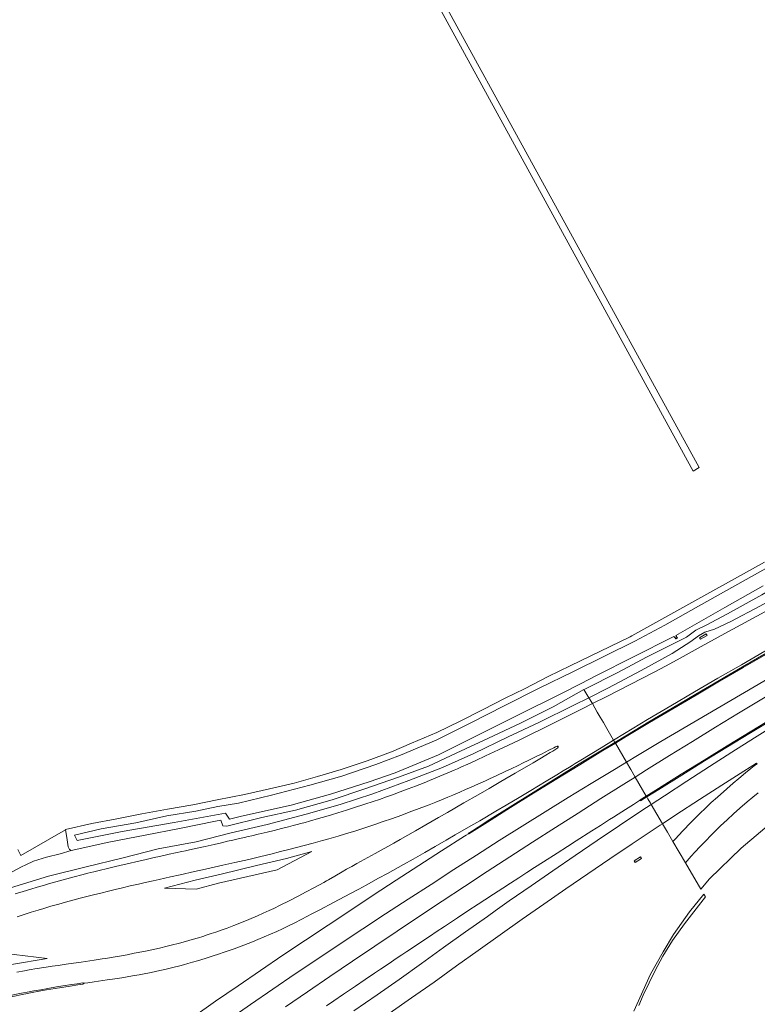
# Model space of a CAD drawing. Header units: metres. Extents: x 138165 to 154469, y 480134 to 494189.
# Tile 929 of 1056: x 149085 to 149466, y 488332 to 488841. Entities that reach past the tile are written whole.
import ezdxf

# ---------------------------------------------------------------- set-up
doc = ezdxf.new("R2010")
doc.units = ezdxf.units.M
doc.header["$LTSCALE"] = 0.001
doc.header["$MEASUREMENT"] = 0
doc.layers.add('TOP-L-topo objecten vlak', color=7, linetype='Continuous', lineweight=0)

msp = doc.modelspace()

# ---------------------------------------------------------------- linework, layer by layer
at = {"layer": 'TOP-L-topo objecten vlak', "flags": 128}
for points in [[(149231.77, 488981.06), (149229.06, 488979.65), (149432.76, 488607.81), (149435.92, 488609.56), (149289.42, 488876.3)], [(149376.31, 488494.95), (149377.05, 488495.35), (149393.76, 488503.76), (149408.68, 488511.61), (149429.32, 488521.9), (149434.2, 488525.56), (149439.44, 488528.2), (149450.45, 488533.99), (149468.22, 488543.91), (149483.04, 488552.5), (149501.1, 488562.1), (149516.96, 488571.04), (149531.52, 488578.73), (149540.48, 488583.89)], [(149543.57, 488578.56), (149537.11, 488575.19), (149520.71, 488566.13), (149501.42, 488556.21), (149483.6, 488546.91), (149467.2, 488538.07), (149452.13, 488530.08), (149443.85, 488526.15), (149438.85, 488524.58), (149435.45, 488522.62), (149431.57, 488519.76), (149421.8, 488513.48), (149405.95, 488504.82), (149388.6, 488495.58), (149378.81, 488490.68)], [(149380.65, 488487.68), (149388.08, 488491.42), (149400.48, 488497.72), (149406.23, 488500.67), (149412.61, 488503.97), (149418.51, 488507.08), (149424.55, 488510.34), (149436.83, 488517.08), (149449.08, 488523.81), (149461.52, 488530.58), (149473.86, 488537.23), (149486.3, 488543.87), (149498.71, 488550.45), (149511.18, 488557.03), (149523.64, 488563.56), (149536.22, 488570.07), (149545.65, 488574.95)], [(149491.83, 488569.49), (149435.5, 488538.08), (149418.01, 488528.16), (149402.67, 488519.94), (149370.82, 488504.33), (149353.2, 488495.66), (149335.02, 488486.5), (149317.91, 488477.78), (149299.87, 488468.77), (149281.54, 488461.02), (149268.81, 488456.22), (149251.17, 488450.13), (149234.67, 488445.47), (149214.81, 488440.31), (149197.7, 488436.31), (149187.05, 488434.49), (149175.79, 488432.1), (149160.76, 488429.67), (149144.64, 488426.12), (149126.87, 488423.06), (149113.02, 488419.76), (149114.37, 488417.03), (149137.64, 488421.67), (149164.58, 488426.25), (149191.06, 488431.01), (149193.03, 488427.95), (149199.31, 488429.53), (149224.9, 488435.23), (149245.36, 488440.84), (149265.23, 488447.19), (149278.68, 488451.86), (149301.15, 488461.28), (149321.03, 488471.18), (149341.4, 488481.37), (149365.38, 488493.3), (149374.56, 488497.94), (149383.16, 488502.28), (149401.51, 488511.62), (149422.82, 488522.37), (149423.2, 488521.88)], [(149469.57, 488560.66), (149422.7, 488534.79), (149401, 488522.73), (149400.11, 488522.24), (149369.19, 488507.12), (149357.84, 488501.63), (149345.63, 488495.33), (149335.65, 488490.44), (149324.23, 488484.6), (149312.25, 488478.67), (149300.3, 488472.67), (149287.16, 488467.17), (149276.92, 488462.72), (149264.27, 488458.14), (149250.9, 488453.6), (149238.56, 488450.01), (149226.49, 488446.61), (149213.74, 488443.61), (149200.84, 488440.7), (149186.82, 488437.95), (149174.08, 488435.46), (149161.15, 488433.21), (149147.75, 488430.66), (149134.81, 488428.1), (149121.91, 488425.78), (149108.36, 488422.55), (149108.38, 488422.38)], [(149553.48, 488561.41), (149543.26, 488555.85), (149530.96, 488549.11), (149518.68, 488542.33), (149506.43, 488535.5), (149494.19, 488528.62), (149481.98, 488521.71), (149469.8, 488514.75), (149457.64, 488507.75), (149445.47, 488500.74), (149433.39, 488493.69), (149421.28, 488486.56), (149409.22, 488479.37), (149397.18, 488472.15), (149391.63, 488468.78)], [(149392.3, 488467.64), (149397.89, 488471.01), (149409.91, 488478.22), (149421.96, 488485.38), (149434.04, 488492.54), (149446.14, 488499.62), (149458.27, 488506.67), (149470.43, 488513.66), (149482.6, 488520.61), (149494.8, 488527.52), (149507.04, 488534.4), (149519.29, 488541.23), (149531.57, 488548.01), (149543.87, 488554.73), (149554.12, 488560.31)], [(149554.37, 488559.88), (149544.11, 488554.29), (149531.81, 488547.56), (149519.54, 488540.77), (149507.29, 488533.95), (149495.05, 488527.09), (149482.86, 488520.18), (149470.67, 488513.22), (149458.52, 488506.23), (149446.39, 488499.19), (149434.28, 488492.11), (149422.2, 488484.98), (149410.16, 488477.82), (149398.13, 488470.61), (149392.53, 488467.23)], [(149560.11, 488549.95), (149549.61, 488544.26), (149537.35, 488537.54), (149525.1, 488530.79), (149512.89, 488524.02), (149500.67, 488517.2), (149488.5, 488510.24), (149476.36, 488503.35), (149464.24, 488496.33), (149452.15, 488489.32), (149440.08, 488482.28), (149428.03, 488475.19), (149416.01, 488468.02), (149404.01, 488460.84), (149398.29, 488457.4)], [(149402.8, 488449.69), (149408.7, 488453.39), (149420.57, 488460.78), (149432.42, 488468.12), (149444.34, 488475.45), (149456.23, 488482.71), (149468.17, 488489.97), (149480.15, 488497.25), (149492.1, 488504.45), (149504.08, 488511.51), (149516.17, 488518.63), (149528.2, 488525.7), (149540.26, 488532.74), (149552.34, 488539.73), (149562.6, 488545.65)], [(149424.04, 488522.43), (149423.85, 488522.9), (149449.09, 488537.24), (149468.94, 488548.58)], [(149568.26, 488535.86), (149558, 488529.94), (149545.95, 488522.95), (149533.93, 488515.92), (149521.92, 488508.85), (149509.94, 488501.75), (149497.97, 488494.63), (149486, 488487.45), (149474.08, 488480.25), (149462.17, 488473.03), (149450.29, 488465.77), (149438.42, 488458.47), (149426.58, 488451.15), (149414.75, 488443.78), (149408.53, 488439.89)], [(149568.52, 488535.41), (149558.23, 488529.51), (149546.24, 488522.55), (149534.18, 488515.49), (149522.19, 488508.44), (149510.19, 488501.32), (149498.2, 488494.19), (149486.27, 488487.03), (149474.36, 488479.83), (149462.45, 488472.61), (149450.53, 488465.33), (149438.67, 488458.03), (149426.82, 488450.71), (149415.04, 488443.38), (149408.79, 488439.45)], [(149411.05, 488435.58), (149417.84, 488440.04), (149429.42, 488447.59), (149441.12, 488455.14), (149452.8, 488462.59), (149464.51, 488470), (149476.24, 488477.32), (149487.96, 488484.54), (149499.95, 488491.87), (149511.8, 488499.03), (149523.67, 488506.13), (149535.6, 488513.21), (149547.58, 488520.25), (149559.57, 488527.2), (149569.85, 488533.12)], [(149439.92, 488522.89), (149436.5, 488520.9), (149436.07, 488521.69), (149439.47, 488523.68), (149439.92, 488522.89)], [(149423.2, 488521.88), (149423.66, 488521.18), (149423.75, 488521.04), (149424.59, 488521.59), (149424.49, 488521.73), (149424.04, 488522.43)], [(149424.04, 488522.43), (149423.95, 488522.37), (149424.45, 488521.62), (149423.78, 488521.18), (149423.29, 488521.93), (149423.2, 488521.88)], [(149428.72, 488405.4), (149436.72, 488391.73), (149441.26, 488397.11), (149457.48, 488412.98), (149477.48, 488429.83), (149495.95, 488443.23), (149518.09, 488458.57), (149535.69, 488469.66), (149556.45, 488482.81), (149573.14, 488493.09), (149577.43, 488496.61), (149582.42, 488499.74), (149584.31, 488499.29), (149585.47, 488498.19), (149585.58, 488497.35), (149585.72, 488496.44), (149584.94, 488494.89), (149590.08, 488498.14)], [(149111.35, 488411.73), (149130.7, 488416.02), (149149.5, 488419.71), (149167.21, 488423.19), (149185.88, 488426.86), (149188.71, 488427.43), (149189.68, 488424.47), (149191.78, 488424.35), (149209.81, 488428.89), (149227.22, 488432.55), (149246.11, 488437.96), (149262.98, 488443.59), (149280.41, 488449.68), (149295.99, 488455.4), (149310.29, 488462.15), (149327.01, 488469.84), (149343.42, 488477.52), (149360.37, 488486.08), (149376.31, 488494.95)], [(149376.31, 488494.95), (149378.81, 488490.68)], [(149378.81, 488490.68), (149371.04, 488486.78), (149352.93, 488477.92), (149337.12, 488470.47), (149319.43, 488461.92), (149303.26, 488454.59), (149285.85, 488447.88), (149267.24, 488441.03), (149250.38, 488435.54), (149232.66, 488430.49), (149212.64, 488425.19), (149194.04, 488420.94), (149175.8, 488416.34), (149156.27, 488412.59), (149138.11, 488407.95), (149118.37, 488403.11), (149099.57, 488398.45), (149082.16, 488393.16), (149063.83, 488387.15)], [(149082.35, 488389.32), (149086.52, 488390.64), (149090.45, 488391.85), (149093.68, 488392.82), (149096.98, 488393.79), (149100.15, 488394.69), (149103.29, 488395.57), (149109, 488397.13), (149112.89, 488398.18), (149116.72, 488399.2), (149119.95, 488400.02), (149123.07, 488400.8), (149126.4, 488401.63), (149129.33, 488402.35), (149133.55, 488403.36), (149137.08, 488404.19), (149141.13, 488405.13), (149145.46, 488406.11), (149149.38, 488406.99), (149154.25, 488408.09), (149156.91, 488408.68), (149162.01, 488409.83), (149165.18, 488410.54), (149168.45, 488411.26), (149170.32, 488411.68), (149172.48, 488412.14), (149176.48, 488413.02), (149180.62, 488413.93), (149185.14, 488414.95), (149188.9, 488415.79), (149192.16, 488416.53), (149194.78, 488417.12), (149198.23, 488417.9), (149200.91, 488418.52), (149202.82, 488418.96), (149204.73, 488419.41), (149207.95, 488420.18), (149212.53, 488421.29), (149216.15, 488422.18), (149219.93, 488423.12), (149223.66, 488424.07), (149225.94, 488424.65), (149228.07, 488425.21), (149229.93, 488425.71), (149232.17, 488426.32), (149234.49, 488426.96), (149239.15, 488428.28), (149242.86, 488429.36), (149245.76, 488430.22), (149249.13, 488431.24), (149253.51, 488432.58), (149257.28, 488433.76), (149263.1, 488435.65), (149267.32, 488437.07), (149270.67, 488438.21), (149274.28, 488439.48), (149277.29, 488440.57), (149281.3, 488442.05), (149285.37, 488443.58), (149289.2, 488445.05), (149293.64, 488446.8), (149296.54, 488447.97), (149301.86, 488450.18), (149303.88, 488451.03), (149306.86, 488452.28), (149309.22, 488453.29), (149310.92, 488454.04), (149313.04, 488454.99), (149316.23, 488456.43), (149320.38, 488458.33), (149325.46, 488460.66), (149327.66, 488461.67), (149332.17, 488463.78), (149336.94, 488466.03), (149343.2, 488469.01), (149348.67, 488471.67), (149354.69, 488474.65), (149356.01, 488475.31), (149363.37, 488478.99), (149375.72, 488485.18), (149380.65, 488487.68)], [(149380.65, 488487.68), (149378.81, 488490.68)], [(149391.63, 488468.78), (149388.1, 488474.86), (149386.35, 488477.87), (149384.7, 488480.7), (149383.21, 488483.28), (149380.65, 488487.68)], [(149391.63, 488468.78), (149385.17, 488464.87), (149374.71, 488458.47), (149371.8, 488456.7), (149370.2, 488455.72), (149368.78, 488454.85), (149365.51, 488452.86), (149362.29, 488450.89), (149356.76, 488447.54), (149348.81, 488442.76), (149342.87, 488439.21), (149336.1, 488435.19), (149330.72, 488432.02), (149322.46, 488427.18), (149317.79, 488424.47), (149309.72, 488419.81), (149305.09, 488417.15), (149299.38, 488413.87), (149294.04, 488410.82), (149288.02, 488407.38), (149283.12, 488404.62), (149277.47, 488401.46), (149274.7, 488399.91), (149270.17, 488397.42), (149263.67, 488393.88), (149259.96, 488391.86), (149255.61, 488389.54), (149249.72, 488386.4), (149246.82, 488384.86), (149239.82, 488381.15), (149235.69, 488379.01), (149230.49, 488376.35), (149226.49, 488374.31), (149223.3, 488372.71), (149220.54, 488371.36), (149217.52, 488369.98), (149214.35, 488368.6), (149211.09, 488367.22), (149207.76, 488365.84), (149204.94, 488364.68), (149200.5, 488362.96), (149195.58, 488361.08), (149190.42, 488359.22), (149187.36, 488358.19), (149184.69, 488357.33), (149180.59, 488356.04), (149176.57, 488354.8), (149173.97, 488354.04), (149171.55, 488353.36), (149169.32, 488352.75), (149167.51, 488352.28), (149163.9, 488351.35), (149161.82, 488350.85), (149159.7, 488350.36), (149157.06, 488349.77), (149152.63, 488348.84), (149148.19, 488347.96), (149146.41, 488347.63), (149142.9, 488347.01), (149137.44, 488346.08), (149132.59, 488345.32), (149129.81, 488344.91), (149127.63, 488344.59), (149123.14, 488343.96), (149119.92, 488343.51), (149118.36, 488343.27), (149117.9, 488343.18), (149117.68, 488343.13), (149117.52, 488343.1)], [(149316.6, 488420.43), (149316.54, 488420.56), (149318.76, 488422.03), (149321.58, 488423.9), (149326.23, 488426.88), (149338.11, 488434.34), (149350.01, 488441.76), (149361.94, 488449.13), (149373.9, 488456.47), (149385.88, 488463.76), (149392.3, 488467.64)], [(149392.53, 488467.23), (149386.12, 488463.36), (149374.14, 488456.07), (149362.21, 488448.74), (149350.25, 488441.37), (149338.35, 488433.94), (149326.49, 488426.48), (149316.73, 488420.32), (149316.6, 488420.43)], [(149391.63, 488468.78), (149392.3, 488467.64)], [(149392.53, 488467.23), (149392.3, 488467.64)], [(149398.29, 488457.4), (149392.53, 488467.23)], [(149083.15, 488348.9), (149087.21, 488349.68), (149089.62, 488350.13), (149090.53, 488350.3), (149092.48, 488350.62), (149098.3, 488351.52), (149101.41, 488351.98), (149104.53, 488352.44), (149108.65, 488353.05), (149112.41, 488353.59), (149116.48, 488354.18), (149123.1, 488355.13), (149127.26, 488355.76), (149129.04, 488356.06), (149134.02, 488356.89), (149137.27, 488357.46), (149140.18, 488357.98), (149143.85, 488358.71), (149148.78, 488359.68), (149152.97, 488360.54), (149156.91, 488361.41), (149160.98, 488362.36), (149163.03, 488362.88), (149167.24, 488363.93), (149170.43, 488364.78), (149173.9, 488365.75), (149177.13, 488366.71), (149179.38, 488367.42), (149181.64, 488368.16), (149183.71, 488368.85), (149186.01, 488369.63), (149188.79, 488370.6), (149191.94, 488371.74), (149195.43, 488373.04), (149198.52, 488374.26), (149203.11, 488376.14), (149207.55, 488378.03), (149210.58, 488379.36), (149213.6, 488380.76), (149216.01, 488381.91), (149219.38, 488383.57), (149223.92, 488385.86), (149228.92, 488388.42), (149232.47, 488390.29), (149236.97, 488392.7), (149241.92, 488395.34), (149243.32, 488396.12), (149244.32, 488396.7), (149247.5, 488398.55), (149251.27, 488400.72), (149253.62, 488402.07), (149256.26, 488403.58), (149258.92, 488405.06), (149264.55, 488408.15), (149268.35, 488410.25), (149278.04, 488415.65), (149281.24, 488417.45), (149289.23, 488422.01), (149294.57, 488425.05), (149301.15, 488428.82), (149305.79, 488431.47), (149314.27, 488436.33), (149321.65, 488440.59), (149327.32, 488443.87), (149333.38, 488447.39), (149340.76, 488451.67), (149350.05, 488457.11), (149353.5, 488459.13), (149356.68, 488461.03), (149358.8, 488462.35), (149360.13, 488463.18), (149361.69, 488464.18), (149362.74, 488464.89), (149362.86, 488464.97), (149362.97, 488465.08), (149362.99, 488465.24), (149362.98, 488465.39), (149362.92, 488465.5), (149362.84, 488465.6), (149362.73, 488465.66), (149362.62, 488465.64), (149362.38, 488465.58), (149361.64, 488465.27), (149360.66, 488464.81), (149358.1, 488463.53), (149354.28, 488461.6), (149351.93, 488460.43), (149349.88, 488459.41), (149347.11, 488458.07), (149345.29, 488457.18), (149341.95, 488455.55), (149339.1, 488454.19), (149335.61, 488452.54), (149330.91, 488450.35), (149327.54, 488448.79), (149325.42, 488447.82), (149321.87, 488446.23), (149318.07, 488444.54), (149315.07, 488443.22), (149312.17, 488441.96), (149308.48, 488440.39), (149306.03, 488439.37), (149303.62, 488438.38), (149299.68, 488436.78), (149296.32, 488435.44), (149291.07, 488433.41), (149286.05, 488431.53), (149282.13, 488430.09), (149276.77, 488428.17), (149272.53, 488426.69), (149268.2, 488425.21), (149264.02, 488423.84), (149258.34, 488422.03), (149253.14, 488420.41), (149249.31, 488419.27), (149244.45, 488417.85), (149241.2, 488416.92), (149236.3, 488415.58), (149231.68, 488414.34), (149224.49, 488412.46), (149219.47, 488411.19), (149214.47, 488409.95), (149209.22, 488408.66), (149203.09, 488407.22), (149195.95, 488405.59), (149189.7, 488404.19), (149180.69, 488402.18), (149175.11, 488400.95), (149167.59, 488399.29), (149162.68, 488398.2), (149159.61, 488397.52), (149156.7, 488396.87), (149153.67, 488396.2), (149149.52, 488395.25), (149146.05, 488394.46), (149141.83, 488393.49), (149137.84, 488392.55), (149134, 488391.64), (149130.62, 488390.82), (149126.54, 488389.82), (149122.83, 488388.88), (149119.45, 488388.01), (149116, 488387.11), (149112.16, 488386.1), (149108.42, 488385.09), (149104.99, 488384.14), (149100.82, 488382.96), (149097.14, 488381.89), (149094.29, 488381.03), (149090.63, 488379.9), (149087.45, 488378.89), (149083.4, 488377.56)], [(149398.29, 488457.4), (149392, 488453.61), (149380.05, 488446.39), (149368.14, 488439.08), (149356.23, 488431.72), (149344.34, 488424.32), (149332.53, 488416.89), (149320.71, 488409.41), (149309.01, 488401.89), (149297.28, 488394.31), (149285.48, 488386.64), (149273.77, 488379), (149261.99, 488371.32), (149250.37, 488363.59), (149238.73, 488355.82), (149227.1, 488348.02), (149215.49, 488340.17), (149204.01, 488332.27), (149192.53, 488324.34), (149184.75, 488318.97)], [(149402.8, 488449.69), (149400.47, 488453.67), (149398.29, 488457.4)], [(149422.29, 488416.39), (149423.42, 488417.66), (149427.32, 488421.89), (149431.54, 488426.27), (149436.11, 488430.82), (149439.13, 488433.72), (149442.12, 488436.52), (149445.26, 488439.38), (149450.12, 488443.69), (149453.39, 488446.54), (149456.3, 488449), (149459.72, 488451.83), (149462.48, 488454.06), (149464.3, 488455.5), (149465.77, 488456.62), (149465.52, 488456.88), (149458.94, 488452.78), (149447.53, 488445.49), (149436.07, 488438.09), (149423.84, 488430.13), (149416.9, 488425.58)], [(149221.97, 488330.95), (149233.48, 488338.83), (149245.04, 488346.7), (149256.6, 488354.54), (149268.17, 488362.36), (149279.73, 488370.14), (149291.37, 488377.91), (149302.98, 488385.59), (149314.63, 488393.23), (149326.34, 488400.86), (149338.05, 488408.47), (149349.78, 488416.04), (149361.55, 488423.61), (149373.28, 488431.1), (149385.07, 488438.57), (149396.88, 488445.98), (149402.8, 488449.69)], [(149402.8, 488449.69), (149408.53, 488439.89)], [(149405.4, 488437.75), (149405.02, 488437.53), (149401.89, 488435.56), (149397.8, 488432.99), (149393.92, 488430.53), (149391.61, 488429.08), (149389.55, 488427.78), (149388.48, 488427.12), (149384.77, 488424.76), (149380.39, 488421.97), (149372.3, 488416.79), (149367.74, 488413.88), (149362.4, 488410.46), (149355.45, 488405.99), (149350.81, 488403), (149346.7, 488400.34), (149342.63, 488397.72), (149338.25, 488394.89), (149334.29, 488392.31), (149329.6, 488389.26), (149325.05, 488386.31), (149321.61, 488384.05), (149316.34, 488380.58), (149310.91, 488376.99), (149304.19, 488372.54), (149299.94, 488369.73), (149296.99, 488367.79), (149292.46, 488364.77), (149287.64, 488361.54), (149284.79, 488359.63), (149282.13, 488357.85), (149279.23, 488355.92), (149275.55, 488353.46), (149271.09, 488350.47), (149267.99, 488348.39), (149263.3, 488345.21), (149258.27, 488341.79), (149251.99, 488337.51), (149246.95, 488334.08), (149243.24, 488331.55)], [(149408.53, 488439.89), (149405.32, 488437.88), (149405.4, 488437.75)], [(149408.79, 488439.45), (149405.57, 488437.42), (149405.4, 488437.75)], [(149408.79, 488439.45), (149408.53, 488439.89)], [(149408.79, 488439.45), (149409.37, 488438.46), (149409.88, 488437.58), (149410.14, 488437.14), (149410.64, 488436.29), (149411.05, 488435.58)], [(149466.27, 488441.54), (149463.66, 488439.41), (149460.62, 488436.86), (149456.87, 488433.62), (149453.61, 488430.76), (149450.26, 488427.68), (149446.92, 488424.52), (149444.36, 488422.02), (149441.79, 488419.46), (149439.2, 488416.82), (149436.36, 488413.82), (149433.66, 488410.9), (149431.78, 488408.85), (149429.64, 488406.47), (149428.72, 488405.4)], [(149257.4, 488328.97), (149269.42, 488337.28), (149280.78, 488345.22), (149292.27, 488353.38), (149303.76, 488361.61), (149315.06, 488369.7), (149326.42, 488377.73), (149330.4, 488380.56), (149337.73, 488385.73), (149349.02, 488393.6), (149360.24, 488401.36), (149371.76, 488409.24), (149383.2, 488417.01), (149394.75, 488424.77), (149406.28, 488432.43), (149411.05, 488435.58)], [(149416.9, 488425.58), (149411.05, 488435.58)], [(149083.69, 488412.27), (149085.3, 488409.24), (149108.38, 488422.38)], [(149108.38, 488422.38), (149109.07, 488418.51), (149109.79, 488413.66), (149110.45, 488412.3), (149111.35, 488411.73)], [(149263.36, 488319.05), (149275.63, 488327.53), (149287.24, 488335.64), (149298.87, 488343.86), (149310.47, 488352.14), (149321.7, 488360.21), (149333.03, 488368.29), (149344.35, 488376.27), (149355.54, 488384.12), (149366.86, 488391.96), (149378.31, 488399.81), (149389.59, 488407.44), (149401.18, 488415.22), (149408.4, 488419.97), (149415.75, 488424.83), (149416.9, 488425.58)], [(149416.9, 488425.58), (149419.39, 488421.33), (149422.29, 488416.39)], [(149098.95, 488271.66), (149106.01, 488276.87), (149117.32, 488285.15), (149128.68, 488293.39), (149140.1, 488301.58), (149151.54, 488309.73), (149162.95, 488317.83), (149174.44, 488325.88), (149185.96, 488333.89), (149197.51, 488341.85), (149209.12, 488349.78), (149220.74, 488357.65), (149232.38, 488365.48), (149244.08, 488373.27), (149255.77, 488381.02), (149267.4, 488388.73), (149279.19, 488396.39), (149290.97, 488404.02), (149302.75, 488411.59), (149314.56, 488419.14), (149315.45, 488419.71), (149316.6, 488420.43)], [(149422.29, 488416.39), (149428.72, 488405.4)], [(149073.41, 488397.06), (149078.28, 488399.38), (149085.55, 488403.3), (149087.87, 488404.42), (149091.75, 488406.32), (149098.51, 488408.28), (149105.6, 488410.01), (149111.35, 488411.73)], [(149202.65, 488398.4), (149187.44, 488394.84), (149175.81, 488391.84), (149159.46, 488392.38), (149175.44, 488396.48), (149188.73, 488399.53), (149207.12, 488403.96), (149222.52, 488407.57), (149235.7, 488411.22), (149217.75, 488401.73), (149202.65, 488398.4)], [(149402.79, 488405.61), (149406.07, 488407.74), (149405.57, 488408.54), (149402.3, 488406.39), (149402.79, 488405.61)], [(149404.68, 488331.66), (149406.97, 488337.01), (149413.15, 488349.84), (149417.09, 488357.15), (149422.1, 488365.28), (149428.2, 488373.98), (149439.03, 488387.77), (149438.21, 488389.17), (149430.8, 488380.08), (149422.61, 488368.4), (149417.19, 488359.5), (149410.63, 488347.83), (149402.11, 488328.86)], [(149056.33, 488356.16), (149058.88, 488356.88), (149070.34, 488359.47), (149098.86, 488355.93), (149080.49, 488352.86), (149062.48, 488349.25), (149060.47, 488348.67)], [(149068.8, 488334.18), (149070.9, 488334.71), (149074.07, 488335.48), (149077.14, 488336.21), (149082.16, 488337.33), (149085.6, 488338.04), (149089.51, 488338.82), (149091.92, 488339.27), (149095.54, 488339.9), (149099.27, 488340.54), (149103.67, 488341.28), (149107.05, 488341.83), (149111.61, 488342.53), (149114.38, 488342.95), (149117.39, 488343.4), (149117.48, 488343.41), (149117.52, 488343.1)], [(149117.52, 488343.1), (149117.57, 488342.83), (149117.57, 488342.79), (149117.55, 488342.77), (149114.77, 488342.32), (149110.84, 488341.69), (149102.98, 488340.47), (149098.56, 488339.73), (149094.8, 488339.08), (149091.18, 488338.41), (149087.8, 488337.76), (149085.9, 488337.38), (149082.83, 488336.72), (149078.54, 488335.78), (149075.02, 488334.96), (149069.1, 488333.54)]]:
    msp.add_lwpolyline(points, dxfattribs=at)

doc.saveas('drawing.dxf')
